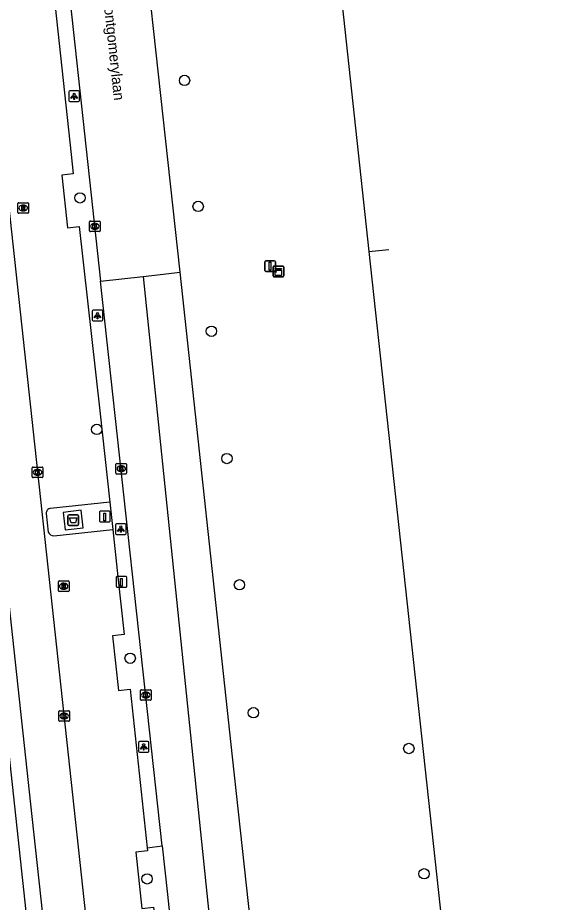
# Model space of a CAD drawing. Extents: x 160026 to 161302, y 384757 to 385701.
# Drawn here: x 161235.7 to 161286.8, y 385081.8 to 385165.4 of the extents above; entities that cross this region are included whole.
import ezdxf

# ---------------------------------------------------------------- set-up
doc = ezdxf.new("R2010")
doc.units = 0
for name, color, linetype in [('IMGEO_Afsluitpaal', 7, 'Continuous'), ('IMGEO_Afval_apart_plaats', 7, 'Continuous'), ('IMGEO_Boom', 7, 'Continuous'), ('IMGEO_Haag', 7, 'Continuous'), ('IMGEO_Kast', 7, 'Continuous'), ('IMGEO_Kolk', 7, 'Continuous'), ('IMGEO_Laadpaal', 7, 'Continuous'), ('IMGEO_Lichtpunt', 7, 'Continuous'), ('IMGEO_Openbare_ruimte_label', 7, 'Continuous'), ('IMGEO_OVBaan_gesloten', 7, 'Continuous'), ('IMGEO_Parkeervlak_open', 7, 'Continuous'), ('IMGEO_Rijbaan_lokaal_gesloten', 7, 'Continuous'), ('IMGEO_Rijbaan_regionaal_gesloten', 7, 'Continuous'), ('IMGEO_Rijbaan_regionaal_open', 7, 'Continuous'), ('IMGEO_Rioolput', 7, 'Continuous'), ('IMGEO_Voetpad_gesloten', 7, 'Continuous'), ('IMGEO_Voetpad_open', 7, 'Continuous')]:
    doc.layers.add(name, color=color, linetype=linetype)

msp = doc.modelspace()

# ---------------------------------------------------------------- linework, layer by layer
at = {"layer": 'IMGEO_Afsluitpaal'}
for p, q in [((161259.04, 385141.489), (161259.04, 385142.289)), ((161259.04, 385142.289), (161259.04, 385141.489)), ((161259.14, 385142.389), (161259.93, 385142.389)), ((161259.93, 385142.389), (161259.14, 385142.389)), ((161260.03, 385142.289), (161260.03, 385141.489)), ((161260.03, 385141.489), (161260.03, 385142.289)), ((161259.93, 385141.389), (161259.14, 385141.389)), ((161259.14, 385141.389), (161259.93, 385141.389))]:
    msp.add_line(p, q, dxfattribs=at)
msp.add_lwpolyline([(161259.46, 385142.264), (161259.61, 385142.264), (161259.61, 385141.514), (161259.46, 385141.514), (161259.46, 385142.264)], dxfattribs=at)
for centre, start, end in [((161259.14, 385142.289), 90, 180), ((161259.14, 385142.289), 90, 180), ((161259.93, 385142.289), 0, 90), ((161259.93, 385142.289), 360, 90), ((161259.14, 385141.489), 180, 270), ((161259.14, 385141.489), 180, 270), ((161259.93, 385141.489), 270, 0), ((161259.93, 385141.489), 270, 0)]:
    msp.add_arc(centre, 0.1, start, end, dxfattribs=at)
at = {"layer": 'IMGEO_Afval_apart_plaats'}
for p, q in [((161240.451, 385117.492), (161240.451, 385118.292)), ((161240.451, 385118.292), (161240.451, 385117.492)), ((161240.551, 385118.392), (161241.341, 385118.392)), ((161241.341, 385118.392), (161240.551, 385118.392)), ((161241.441, 385118.292), (161241.441, 385117.492)), ((161241.441, 385117.492), (161241.441, 385118.292)), ((161241.341, 385117.392), (161240.551, 385117.392)), ((161240.551, 385117.392), (161241.341, 385117.392))]:
    msp.add_line(p, q, dxfattribs=at)
msp.add_lwpolyline([(161240.594, 385118.106), (161241.298, 385118.106), (161241.149, 385117.636), (161240.743, 385117.636), (161240.594, 385118.106)], dxfattribs=at)
for centre, start, end in [((161240.551, 385118.292), 90, 180), ((161240.551, 385118.292), 90, 180), ((161241.341, 385118.292), 0, 90), ((161241.341, 385118.292), 360, 90), ((161240.551, 385117.492), 180, 270), ((161240.551, 385117.492), 180, 270), ((161241.341, 385117.492), 270, 0), ((161241.341, 385117.492), 270, 0)]:
    msp.add_arc(centre, 0.1, start, end, dxfattribs=at)
at = {"layer": 'IMGEO_Boom'}
for centre in [(161251.457, 385159.44), (161241.586, 385148.334), (161252.743, 385147.528), (161253.991, 385135.731), (161243.167, 385126.462), (161255.456, 385123.705), (161256.641, 385111.78), (161246.322, 385104.832), (161257.956, 385099.693), (161272.63, 385096.31), (161247.921, 385083.992), (161274.069, 385084.474)]:
    msp.add_circle(centre, 0.489, dxfattribs=at)
at = {"layer": 'IMGEO_Haag'}
msp.add_lwpolyline([(161247.932, 385086.937), (161249.338, 385087.121)], dxfattribs=at)
at = {"layer": 'IMGEO_Kast'}
for p, q in [((161259.814, 385140.955), (161259.814, 385141.796)), ((161259.814, 385141.796), (161259.814, 385140.955)), ((161259.889, 385141.88), (161260.73, 385141.88)), ((161260.73, 385141.88), (161259.889, 385141.88)), ((161260.814, 385141.805), (161260.814, 385140.964)), ((161260.814, 385140.964), (161260.814, 385141.805)), ((161260.739, 385140.88), (161259.898, 385140.88)), ((161259.898, 385140.88), (161260.739, 385140.88))]:
    msp.add_line(p, q, dxfattribs=at)
for points in [[(161260.009, 385141.67), (161260.609, 385141.67), (161260.609, 385141.585), (161260.009, 385141.585), (161260.009, 385141.67)], [(161260.009, 385141.495), (161260.609, 385141.495), (161260.609, 385141.006), (161260.009, 385141.006), (161260.009, 385141.495)]]:
    msp.add_lwpolyline(points, dxfattribs=at)
msp.add_circle((161260.093, 385141.344), 0.0377, dxfattribs=at)
for centre, start, end in [((161259.892, 385141.802), 92.4484, 184.28452), ((161259.892, 385141.802), 92.4484, 184.28452), ((161260.736, 385141.802), 2.4484, 94.28452), ((161260.736, 385141.802), 2.4484, 94.28452), ((161259.892, 385140.958), 182.4484, 274.28452), ((161259.892, 385140.958), 182.4484, 274.28452), ((161260.736, 385140.958), 272.4484, 4.28452), ((161260.736, 385140.958), 272.4484, 4.28452)]:
    msp.add_arc(centre, 0.0779, start, end, dxfattribs=at)
at = {"layer": 'IMGEO_Kolk'}
for p, q in [((161242.562, 385146.151), (161243.414, 385146.151)), ((161242.487, 385145.225), (161242.487, 385146.077)), ((161242.998, 385145.371), (161242.973, 385145.371)), ((161242.975, 385145.931), (161243, 385145.931)), ((161243.488, 385146.077), (161243.488, 385145.225)), ((161243.414, 385145.151), (161242.562, 385145.151)), ((161237.079, 385121.98), (161237.079, 385122.832)), ((161237.154, 385122.906), (161238.006, 385122.906)), ((161237.567, 385122.686), (161237.592, 385122.686)), ((161238.08, 385122.832), (161238.08, 385121.98)), ((161244.981, 385122.317), (161244.981, 385123.169)), ((161245.056, 385123.243), (161245.908, 385123.243)), ((161245.469, 385123.023), (161245.494, 385123.023)), ((161245.982, 385123.169), (161245.982, 385122.317)), ((161238.006, 385121.906), (161237.154, 385121.906)), ((161237.59, 385122.126), (161237.565, 385122.126)), ((161245.908, 385122.243), (161245.056, 385122.243)), ((161245.492, 385122.463), (161245.467, 385122.463)), ((161247.305, 385100.937), (161247.305, 385101.789)), ((161247.38, 385101.863), (161248.232, 385101.863)), ((161248.306, 385101.789), (161248.306, 385100.937)), ((161247.816, 385101.083), (161247.791, 385101.083)), ((161247.793, 385101.643), (161247.818, 385101.643)), ((161248.232, 385100.863), (161247.38, 385100.863)), ((161239.586, 385098.953), (161239.586, 385099.805)), ((161239.661, 385099.879), (161240.513, 385099.879)), ((161240.074, 385099.659), (161240.099, 385099.659)), ((161240.587, 385099.805), (161240.587, 385098.953)), ((161240.513, 385098.879), (161239.661, 385098.879)), ((161240.097, 385099.099), (161240.072, 385099.099))]:
    msp.add_line(p, q, dxfattribs=at)
for points in [[(161242.562, 385146.151), (161243.414, 385146.151)], [(161242.487, 385145.225), (161242.487, 385146.077)], [(161242.808, 385145.851), (161242.931, 385145.851), (161242.931, 385145.7), (161243.061, 385145.851), (161243.225, 385145.851), (161243.079, 385145.7), (161243.232, 385145.451), (161243.08, 385145.451), (161242.995, 385145.615), (161242.931, 385145.548), (161242.931, 385145.451), (161242.808, 385145.451), (161242.808, 385145.851)], [(161243.488, 385146.077), (161243.488, 385145.225)], [(161243.414, 385145.151), (161242.562, 385145.151)], [(161237.079, 385121.98), (161237.079, 385122.832)], [(161237.154, 385122.906), (161238.006, 385122.906)], [(161238.08, 385122.832), (161238.08, 385121.98)], [(161244.981, 385122.317), (161244.981, 385123.169)], [(161245.056, 385123.243), (161245.908, 385123.243)], [(161245.302, 385122.943), (161245.425, 385122.943), (161245.425, 385122.792), (161245.555, 385122.943), (161245.719, 385122.943), (161245.573, 385122.792), (161245.726, 385122.543), (161245.574, 385122.543), (161245.489, 385122.707), (161245.425, 385122.64), (161245.425, 385122.543), (161245.302, 385122.543), (161245.302, 385122.943)], [(161245.982, 385123.169), (161245.982, 385122.317)], [(161238.006, 385121.906), (161237.154, 385121.906)], [(161237.4, 385122.606), (161237.523, 385122.606), (161237.523, 385122.455), (161237.653, 385122.606), (161237.817, 385122.606), (161237.671, 385122.455), (161237.824, 385122.206), (161237.672, 385122.206), (161237.587, 385122.37), (161237.523, 385122.303), (161237.523, 385122.206), (161237.4, 385122.206), (161237.4, 385122.606)], [(161245.908, 385122.243), (161245.056, 385122.243)], [(161247.305, 385100.937), (161247.305, 385101.789)], [(161247.38, 385101.863), (161248.232, 385101.863)], [(161248.306, 385101.789), (161248.306, 385100.937)], [(161247.626, 385101.563), (161247.749, 385101.563), (161247.749, 385101.412), (161247.879, 385101.563), (161248.043, 385101.563), (161247.897, 385101.412), (161248.05, 385101.163), (161247.898, 385101.163), (161247.813, 385101.327), (161247.749, 385101.26), (161247.749, 385101.163), (161247.626, 385101.163), (161247.626, 385101.563)], [(161248.232, 385100.863), (161247.38, 385100.863)], [(161239.586, 385098.953), (161239.586, 385099.805)], [(161239.661, 385099.879), (161240.513, 385099.879)], [(161239.907, 385099.579), (161240.03, 385099.579), (161240.03, 385099.428), (161240.16, 385099.579), (161240.324, 385099.579), (161240.178, 385099.428), (161240.331, 385099.179), (161240.179, 385099.179), (161240.094, 385099.343), (161240.03, 385099.276), (161240.03, 385099.179), (161239.907, 385099.179), (161239.907, 385099.579)], [(161240.587, 385099.805), (161240.587, 385098.953)], [(161240.513, 385098.879), (161239.661, 385098.879)]]:
    msp.add_lwpolyline(points, dxfattribs=at)
for centre, start, end in [((161242.564, 385146.075), 91.55205, 178.44795), ((161242.564, 385146.075), 91.55205, 178.44795), ((161243.412, 385146.075), 1.55205, 88.44795), ((161243.412, 385146.075), 1.55205, 88.44795), ((161242.564, 385145.227), 181.55205, 268.44795), ((161242.564, 385145.227), 181.55205, 268.44795), ((161243.412, 385145.227), 271.55205, 358.44795), ((161243.412, 385145.227), 271.55205, 358.44795), ((161237.156, 385122.83), 91.55205, 178.44795), ((161237.156, 385122.83), 91.55205, 178.44795), ((161238.004, 385122.83), 1.55205, 88.44795), ((161238.004, 385122.83), 1.55205, 88.44795), ((161245.058, 385123.167), 91.55205, 178.44795), ((161245.058, 385123.167), 91.55205, 178.44795), ((161245.906, 385123.167), 1.55205, 88.44795), ((161245.906, 385123.167), 1.55205, 88.44795), ((161237.156, 385121.982), 181.55205, 268.44795), ((161237.156, 385121.982), 181.55205, 268.44795), ((161238.004, 385121.982), 271.55205, 358.44795), ((161238.004, 385121.982), 271.55205, 358.44795), ((161245.058, 385122.319), 181.55205, 268.44795), ((161245.058, 385122.319), 181.55205, 268.44795), ((161245.906, 385122.319), 271.55205, 358.44795), ((161245.906, 385122.319), 271.55205, 358.44795), ((161247.382, 385101.787), 91.55205, 178.44795), ((161247.382, 385101.787), 91.55205, 178.44795), ((161248.23, 385101.787), 1.55205, 88.44795), ((161248.23, 385101.787), 1.55205, 88.44795), ((161247.382, 385100.939), 181.55205, 268.44795), ((161247.382, 385100.939), 181.55205, 268.44795), ((161248.23, 385100.939), 271.55205, 358.44795), ((161248.23, 385100.939), 271.55205, 358.44795), ((161239.663, 385099.803), 91.55205, 178.44795), ((161239.663, 385099.803), 91.55205, 178.44795), ((161240.511, 385099.803), 1.55205, 88.44795), ((161240.511, 385099.803), 1.55205, 88.44795), ((161239.663, 385098.955), 181.55205, 268.44795), ((161239.663, 385098.955), 181.55205, 268.44795), ((161240.511, 385098.955), 271.55205, 358.44795), ((161240.511, 385098.955), 271.55205, 358.44795)]:
    msp.add_arc(centre, 0.0765, start, end, dxfattribs=at)
for centre, major_axis, ratio, start_param, end_param in [((161242.974, 385145.651), (-0.387, 0.002), 0.722429, 4.712389, 7.853982), ((161242.999, 385145.651), (-0.39, 0.002), 0.717154, 1.570796, 4.712389), ((161237.566, 385122.406), (-0.387, 0.002), 0.722429, 4.712389, 7.853982), ((161237.591, 385122.406), (-0.39, 0.002), 0.717154, 1.570796, 4.712389), ((161245.468, 385122.743), (-0.387, 0.002), 0.722429, 4.712389, 7.853982), ((161245.493, 385122.743), (-0.39, 0.002), 0.717154, 1.570796, 4.712389), ((161247.792, 385101.363), (-0.387, 0.002), 0.722429, 4.712389, 7.853982), ((161247.817, 385101.363), (-0.39, 0.002), 0.717154, 1.570796, 4.712389), ((161240.073, 385099.379), (-0.387, 0.002), 0.722429, 4.712389, 7.853982), ((161240.098, 385099.379), (-0.39, 0.002), 0.717154, 1.570796, 4.712389)]:
    msp.add_ellipse(centre, major_axis=major_axis, ratio=ratio, start_param=start_param, end_param=end_param, dxfattribs=at)
at = {"layer": 'IMGEO_Laadpaal'}
for p, q in [((161243.43, 385118.648), (161243.43, 385117.807)), ((161243.43, 385118.648), (161243.43, 385117.807)), ((161244.346, 385118.732), (161243.505, 385118.732)), ((161244.346, 385118.732), (161243.505, 385118.732)), ((161244.43, 385117.816), (161244.43, 385118.657)), ((161244.43, 385117.816), (161244.43, 385118.657)), ((161243.514, 385117.732), (161244.355, 385117.732)), ((161243.514, 385117.732), (161244.355, 385117.732)), ((161245.006, 385112.474), (161245.006, 385111.633)), ((161245.006, 385112.474), (161245.006, 385111.633)), ((161245.922, 385112.558), (161245.081, 385112.558)), ((161245.922, 385112.558), (161245.081, 385112.558)), ((161246.006, 385111.642), (161246.006, 385112.483)), ((161246.006, 385111.642), (161246.006, 385112.483)), ((161245.09, 385111.558), (161245.931, 385111.558)), ((161245.09, 385111.558), (161245.931, 385111.558))]:
    msp.add_line(p, q, dxfattribs=at)
for points in [[(161243.845, 385118.545), (161244.005, 385118.545), (161244.005, 385117.812), (161243.845, 385117.812), (161243.845, 385118.545)], [(161245.421, 385112.371), (161245.581, 385112.371), (161245.581, 385111.638), (161245.421, 385111.638), (161245.421, 385112.371)]]:
    msp.add_lwpolyline(points, dxfattribs=at)
for centre, start, end in [((161243.508, 385118.654), 92.4484, 184.28452), ((161243.508, 385118.654), 92.4484, 184.28452), ((161244.352, 385118.654), 2.4484, 94.28452), ((161244.352, 385118.654), 2.4484, 94.28452), ((161243.508, 385117.81), 182.4484, 274.28452), ((161243.508, 385117.81), 182.4484, 274.28452), ((161244.352, 385117.81), 272.4484, 4.28452), ((161244.352, 385117.81), 272.4484, 4.28452), ((161245.084, 385112.48), 92.4484, 184.28452), ((161245.084, 385112.48), 92.4484, 184.28452), ((161245.928, 385112.48), 2.4484, 94.28452), ((161245.928, 385112.48), 2.4484, 94.28452), ((161245.084, 385111.636), 182.4484, 274.28452), ((161245.084, 385111.636), 182.4484, 274.28452), ((161245.928, 385111.636), 272.4484, 4.28452), ((161245.928, 385111.636), 272.4484, 4.28452)]:
    msp.add_arc(centre, 0.0779, start, end, dxfattribs=at)
at = {"layer": 'IMGEO_Lichtpunt'}
for p, q in [((161240.537, 385158.345), (161240.537, 385157.538)), ((161240.537, 385158.345), (161240.537, 385157.538)), ((161241.439, 385158.44), (161240.631, 385158.44)), ((161241.439, 385158.44), (161240.631, 385158.44)), ((161241.533, 385157.538), (161241.533, 385158.345)), ((161241.533, 385157.538), (161241.533, 385158.345)), ((161240.631, 385157.444), (161241.439, 385157.444)), ((161240.631, 385157.444), (161241.439, 385157.444)), ((161242.734, 385137.62), (161242.734, 385136.813)), ((161242.734, 385137.62), (161242.734, 385136.813)), ((161243.636, 385137.715), (161242.828, 385137.715)), ((161243.636, 385137.715), (161242.828, 385137.715)), ((161243.73, 385136.813), (161243.73, 385137.62)), ((161243.73, 385136.813), (161243.73, 385137.62)), ((161242.828, 385136.719), (161243.636, 385136.719)), ((161242.828, 385136.719), (161243.636, 385136.719)), ((161244.943, 385117.441), (161244.943, 385116.634)), ((161244.943, 385117.441), (161244.943, 385116.634)), ((161245.845, 385117.536), (161245.037, 385117.536)), ((161245.845, 385117.536), (161245.037, 385117.536)), ((161245.939, 385116.634), (161245.939, 385117.441)), ((161245.939, 385116.634), (161245.939, 385117.441)), ((161245.037, 385116.54), (161245.845, 385116.54)), ((161245.037, 385116.54), (161245.845, 385116.54)), ((161247.102, 385096.868), (161247.102, 385096.061)), ((161247.102, 385096.868), (161247.102, 385096.061)), ((161248.004, 385096.963), (161247.196, 385096.963)), ((161248.004, 385096.963), (161247.196, 385096.963)), ((161248.098, 385096.061), (161248.098, 385096.868)), ((161248.098, 385096.061), (161248.098, 385096.868)), ((161247.196, 385095.967), (161248.004, 385095.967)), ((161247.196, 385095.967), (161248.004, 385095.967))]:
    msp.add_line(p, q, dxfattribs=at)
for points in [[(161240.911, 385158.009), (161240.95, 385157.981), (161240.762, 385157.719), (161240.724, 385157.746), (161240.911, 385158.009)], [(161241.013, 385157.961), (161241.06, 385157.961), (161241.06, 385157.639), (161241.013, 385157.639), (161241.013, 385157.961)], [(161241.123, 385157.981), (161241.161, 385158.008), (161241.348, 385157.746), (161241.309, 385157.718), (161241.123, 385157.981)], [(161243.108, 385137.284), (161243.147, 385137.256), (161242.959, 385136.994), (161242.921, 385137.021), (161243.108, 385137.284)], [(161243.21, 385137.236), (161243.257, 385137.236), (161243.257, 385136.914), (161243.21, 385136.914), (161243.21, 385137.236)], [(161243.32, 385137.256), (161243.358, 385137.283), (161243.545, 385137.021), (161243.506, 385136.993), (161243.32, 385137.256)], [(161245.317, 385117.105), (161245.356, 385117.077), (161245.168, 385116.815), (161245.13, 385116.842), (161245.317, 385117.105)], [(161245.419, 385117.057), (161245.466, 385117.057), (161245.466, 385116.735), (161245.419, 385116.735), (161245.419, 385117.057)], [(161245.529, 385117.077), (161245.567, 385117.104), (161245.754, 385116.842), (161245.715, 385116.814), (161245.529, 385117.077)], [(161247.476, 385096.532), (161247.515, 385096.504), (161247.327, 385096.242), (161247.289, 385096.269), (161247.476, 385096.532)], [(161247.578, 385096.484), (161247.625, 385096.484), (161247.625, 385096.162), (161247.578, 385096.162), (161247.578, 385096.484)], [(161247.688, 385096.504), (161247.726, 385096.531), (161247.913, 385096.269), (161247.874, 385096.241), (161247.688, 385096.504)]]:
    msp.add_lwpolyline(points, dxfattribs=at)
for centre in [(161241.036, 385158.143), (161243.233, 385137.418), (161245.442, 385117.239), (161247.601, 385096.666)]:
    msp.add_circle(centre, 0.0994, dxfattribs=at)
for centre, start, end in [((161240.631, 385158.345), 90, 180), ((161240.631, 385158.345), 90, 180), ((161241.439, 385158.345), 0, 90), ((161241.439, 385158.345), 0, 90), ((161240.631, 385157.538), 180, 270), ((161240.631, 385157.538), 180, 270), ((161241.439, 385157.538), 270, 0), ((161241.439, 385157.538), 270, 360), ((161242.828, 385137.62), 90, 180), ((161242.828, 385137.62), 90, 180), ((161243.636, 385137.62), 0, 90), ((161243.636, 385137.62), 0, 90), ((161242.828, 385136.813), 180, 270), ((161242.828, 385136.813), 180, 270), ((161243.636, 385136.813), 270, 0), ((161243.636, 385136.813), 270, 360), ((161245.037, 385117.441), 90, 180), ((161245.037, 385117.441), 90, 180), ((161245.845, 385117.441), 0, 90), ((161245.845, 385117.441), 0, 90), ((161245.037, 385116.634), 180, 270), ((161245.037, 385116.634), 180, 270), ((161245.845, 385116.634), 270, 0), ((161245.845, 385116.634), 270, 360), ((161247.196, 385096.868), 90, 180), ((161247.196, 385096.868), 90, 180), ((161248.004, 385096.868), 0, 90), ((161248.004, 385096.868), 0, 90), ((161247.196, 385096.061), 180, 270), ((161247.196, 385096.061), 180, 270), ((161248.004, 385096.061), 270, 0), ((161248.004, 385096.061), 270, 360)]:
    msp.add_arc(centre, 0.0946, start, end, dxfattribs=at)
at = {"layer": 'IMGEO_OVBaan_gesloten'}
for points in [[(161261.295, 385213.204), (161268.866, 385143.256)], [(161268.866, 385143.256), (161270.729, 385143.46)], [(161268.866, 385143.256), (161276.329, 385074.305), (161278.274, 385056.566), (161279.225, 385047.892), (161286.834, 384978.486)]]:
    msp.add_lwpolyline(points, dxfattribs=at)
at = {"layer": 'IMGEO_Parkeervlak_open'}
for points in [[(161237.708, 385180.716), (161240.75, 385152.443), (161240.955, 385150.605), (161239.859, 385150.488), (161240.406, 385145.518), (161241.511, 385145.636), (161243.458, 385128.229), (161244.396, 385119.6)], [(161244.679, 385116.997), (161245.166, 385112.515), (161245.755, 385107.071), (161244.649, 385106.951), (161245.218, 385101.782), (161246.314, 385101.901), (161247.932, 385086.937)], [(161247.932, 385086.937), (161247.964, 385086.64), (161246.847, 385086.519), (161247.432, 385081.201), (161248.516, 385081.32), (161248.89, 385077.883)]]:
    msp.add_lwpolyline(points, dxfattribs=at)
at = {"layer": 'IMGEO_Rijbaan_lokaal_gesloten'}
msp.add_lwpolyline([(161241.761, 385032.172), (161240.581, 385042.856), (161223.784, 385198.892), (161219.818, 385234.675), (161219.775, 385234.916)], dxfattribs=at)
at = {"layer": 'IMGEO_Rijbaan_regionaal_gesloten'}
for points in [[(161251.027, 385141.301), (161245.788, 385189.414), (161245.484, 385192.114), (161244.624, 385204.215)], [(161239.133, 385180.824), (161243.521, 385140.477)], [(161247.536, 385140.918), (161251.027, 385141.301)], [(161263.591, 385025.204), (161263.284, 385028.402), (161262.209, 385038.291), (161259.912, 385059.435), (161255.996, 385095.514), (161251.027, 385141.301)], [(161243.521, 385140.477), (161247.536, 385140.918)], [(161249.338, 385087.121), (161243.521, 385140.477)], [(161247.536, 385140.918), (161254.88, 385069.785), (161257.488, 385045.702), (161253.895, 385044.459)], [(161249.338, 385087.121), (161249.839, 385082.525), (161250.33, 385078.021)]]:
    msp.add_lwpolyline(points, dxfattribs=at)
at = {"layer": 'IMGEO_Rijbaan_regionaal_open'}
for points in [[(161215.796, 385285.125), (161216.142, 385281.926), (161219.639, 385250), (161231.678, 385139.179), (161237.035, 385089.87), (161243.484, 385030.562)], [(161246.792, 385037.586), (161229.366, 385198.34), (161225.614, 385232.768)]]:
    msp.add_lwpolyline(points, dxfattribs=at)
at = {"layer": 'IMGEO_Rioolput'}
for p, q in [((161235.725, 385146.955), (161235.725, 385147.807)), ((161235.8, 385147.881), (161236.652, 385147.881)), ((161236.726, 385147.807), (161236.726, 385146.955)), ((161236.236, 385147.101), (161236.211, 385147.101)), ((161236.213, 385147.661), (161236.238, 385147.661)), ((161236.652, 385146.881), (161235.8, 385146.881)), ((161239.547, 385111.22), (161239.547, 385112.072)), ((161239.622, 385112.146), (161240.474, 385112.146)), ((161240.035, 385111.926), (161240.06, 385111.926)), ((161240.548, 385112.072), (161240.548, 385111.22)), ((161240.474, 385111.146), (161239.622, 385111.146)), ((161240.058, 385111.366), (161240.033, 385111.366))]:
    msp.add_line(p, q, dxfattribs=at)
for points in [[(161235.725, 385146.955), (161235.725, 385147.807)], [(161235.8, 385147.881), (161236.652, 385147.881)], [(161236.726, 385147.807), (161236.726, 385146.955)], [(161236.314, 385147.579), (161236.062, 385147.581), (161236.062, 385147.181)], [(161236.062, 385147.181), (161236.186, 385147.181), (161236.186, 385147.343), (161236.197, 385147.343)], [(161236.24, 385147.5), (161236.186, 385147.5), (161236.186, 385147.419)], [(161236.186, 385147.419), (161236.238, 385147.419)], [(161236.244, 385147.314), (161236.315, 385147.181), (161236.455, 385147.181), (161236.39, 385147.307)], [(161236.652, 385146.881), (161235.8, 385146.881)], [(161239.547, 385111.22), (161239.547, 385112.072)], [(161239.622, 385112.146), (161240.474, 385112.146)], [(161240.136, 385111.844), (161239.884, 385111.846), (161239.884, 385111.446)], [(161240.548, 385112.072), (161240.548, 385111.22)], [(161240.474, 385111.146), (161239.622, 385111.146)], [(161239.884, 385111.446), (161240.008, 385111.446), (161240.008, 385111.608), (161240.019, 385111.608)], [(161240.062, 385111.765), (161240.008, 385111.765), (161240.008, 385111.684)], [(161240.008, 385111.684), (161240.06, 385111.684)], [(161240.066, 385111.579), (161240.137, 385111.446), (161240.277, 385111.446), (161240.212, 385111.572)]]:
    msp.add_lwpolyline(points, dxfattribs=at)
for centre, radius, start, end in [((161235.802, 385147.805), 0.0765, 91.55205, 178.44795), ((161235.802, 385147.805), 0.0765, 91.55205, 178.44795), ((161236.65, 385147.805), 0.0765, 1.55205, 88.44795), ((161236.65, 385147.805), 0.0765, 1.55205, 88.44795), ((161235.802, 385146.957), 0.0765, 181.55205, 268.44795), ((161235.802, 385146.957), 0.0765, 181.55205, 268.44795), ((161236.196, 385147.29), 0.0533, 26.02933, 88.69889), ((161236.222, 385147.608), 0.19, 274.7715, 282.96867), ((161236.246, 385147.404), 0.0964, 77.00612, 93.18647), ((161236.26, 385147.461), 0.0378, 276.66336, 79.67722), ((161236.313, 385147.469), 0.109, 350.36119, 89.41601), ((161236.311, 385147.469), 0.112, 277.58423, 350.98172), ((161236.295, 385147.254), 0.108, 29.51342, 73.79051), ((161236.65, 385146.957), 0.0765, 271.55205, 358.44795), ((161236.65, 385146.957), 0.0765, 271.55205, 358.44795), ((161239.624, 385112.07), 0.0765, 91.55205, 178.44795), ((161239.624, 385112.07), 0.0765, 91.55205, 178.44795), ((161240.135, 385111.734), 0.109, 350.36119, 89.41601), ((161240.472, 385112.07), 0.0765, 1.55205, 88.44795), ((161240.472, 385112.07), 0.0765, 1.55205, 88.44795), ((161239.624, 385111.222), 0.0765, 181.55205, 268.44795), ((161239.624, 385111.222), 0.0765, 181.55205, 268.44795), ((161240.018, 385111.555), 0.0533, 26.02933, 88.69889), ((161240.044, 385111.873), 0.19, 274.7715, 282.96867), ((161240.068, 385111.669), 0.0964, 77.00612, 93.18647), ((161240.082, 385111.726), 0.0378, 276.66336, 79.67722), ((161240.133, 385111.734), 0.112, 277.58423, 350.98172), ((161240.117, 385111.519), 0.108, 29.51342, 73.79051), ((161240.472, 385111.222), 0.0765, 271.55205, 358.44795), ((161240.472, 385111.222), 0.0765, 271.55205, 358.44795)]:
    msp.add_arc(centre, radius, start, end, dxfattribs=at)
for centre, major_axis, ratio, start_param, end_param in [((161236.212, 385147.381), (-0.387, 0.002), 0.722429, 4.712389, 7.853982), ((161236.237, 385147.381), (-0.39, 0.002), 0.717154, 1.570796, 4.712389), ((161240.034, 385111.646), (-0.387, 0.002), 0.722429, 4.712389, 7.853982), ((161240.059, 385111.646), (-0.39, 0.002), 0.717154, 1.570796, 4.712389)]:
    msp.add_ellipse(centre, major_axis=major_axis, ratio=ratio, start_param=start_param, end_param=end_param, dxfattribs=at)
at = {"layer": 'IMGEO_Voetpad_gesloten'}
msp.add_lwpolyline([(161241.692, 385118.826), (161240.001, 385118.624), (161240.2, 385116.959), (161241.891, 385117.161), (161241.692, 385118.826)], dxfattribs=at)
at = {"layer": 'IMGEO_Voetpad_open'}
for points in [[(161244.396, 385119.6), (161238.816, 385118.997)], [(161244.396, 385119.6), (161244.679, 385116.997)], [(161238.4, 385118.506), (161238.587, 385116.765)], [(161239.131, 385116.404), (161244.679, 385116.997)]]:
    msp.add_lwpolyline(points, dxfattribs=at)
for centre, radius, start, end in [((161238.83, 385118.564), 0.434, 91.81659, 187.6375), ((161239.117, 385116.974), 0.57, 201.4855, 271.37776)]:
    msp.add_arc(centre, radius, start, end, dxfattribs=at)

# ---------------------------------------------------------------- texts
at = {"layer": 'IMGEO_Openbare_ruimte_label'}
msp.add_text('Veldmaarschalk Montgomerylaan', height=1, rotation=276.144, dxfattribs=at).set_placement((161242.685, 385177.236))

doc.saveas('drawing.dxf')
